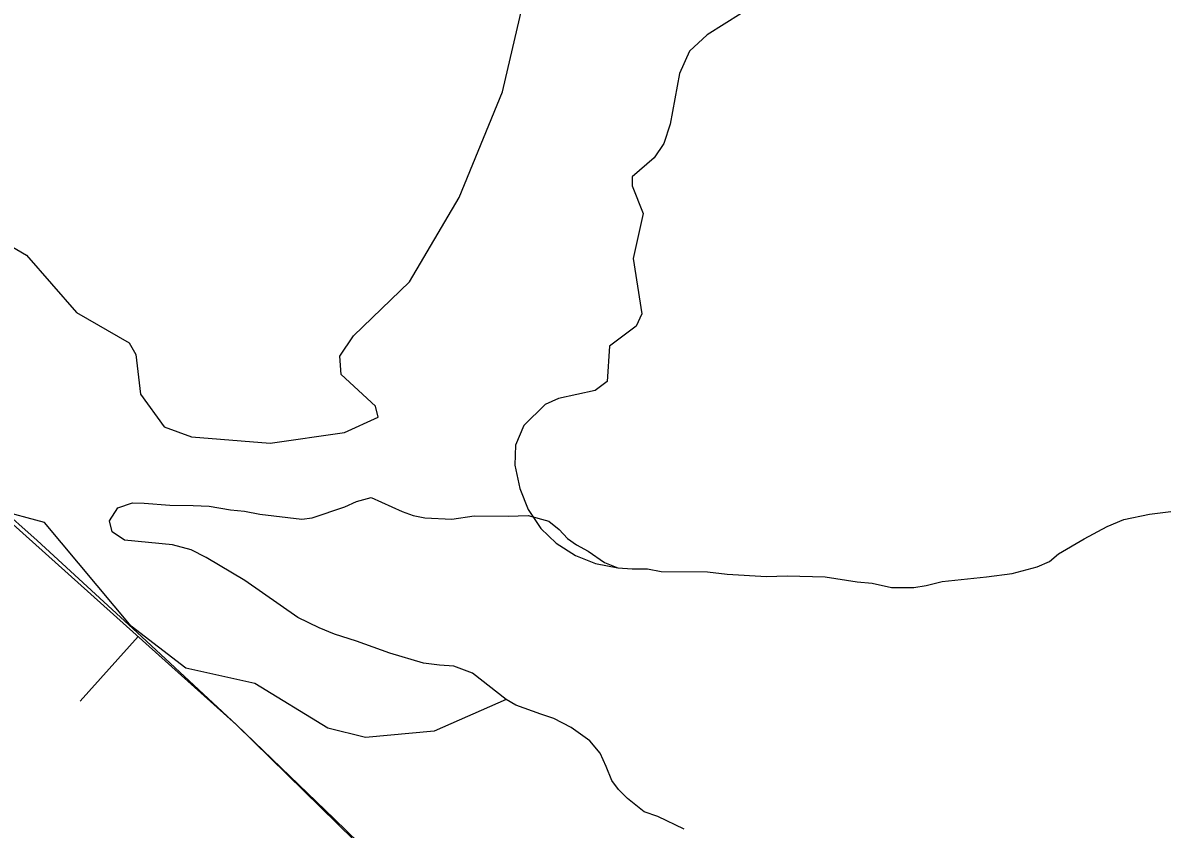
# Model space of a CAD drawing. Extents: x 3146026 to 3183936, y 897894 to 923344.
# Drawn here: x 3171772.8 to 3172101.5, y 906718.5 to 906951.1 of the extents above; entities that cross this region are included whole.
import ezdxf

# ---------------------------------------------------------------- set-up
doc = ezdxf.new("R2010")
doc.units = 0
for name, color, linetype in [('V-BORW-LINE', 7, 'Continuous'), ('V-SITE-VEGE', 7, 'Continuous'), ('V-TOPO-SHOR', 7, 'Continuous')]:
    doc.layers.add(name, color=color, linetype=linetype)

msp = doc.modelspace()

# ---------------------------------------------------------------- linework, layer by layer
at = {"layer": 'V-BORW-LINE'}
for p, q in [((3171747.52, 906827.83), (3171776.9, 906801.81)), ((3171776.9, 906801.81), (3171805.75, 906775.29)), ((3171806.06, 906774.06), (3171789.38, 906755.44)), ((3171805.75, 906775.29), (3171834.46, 906748.62)), ((3171834.46, 906748.62), (3171862.59, 906721.54)), ((3171862.59, 906721.54), (3171890.62, 906694.36))]:
    msp.add_line(p, q, dxfattribs=at)
for points in [[(3171834.46, 906748.62), (3171717.62, 906853.29)], [(3171946, 906639.3), (3171834.46, 906748.62)]]:
    msp.add_lwpolyline(points, dxfattribs=at)
at = {"layer": 'V-SITE-VEGE'}
for p, q in [((3171911.2, 906931.13), (3171918.42, 906962.25)), ((3171984.98, 906956.85), (3171970.24, 906947.63)), ((3171970.24, 906947.63), (3171965.16, 906942.89)), ((3171965.16, 906942.89), (3171962.22, 906936.44)), ((3171962.22, 906936.44), (3171959.53, 906921.87)), ((3171898.68, 906900.74), (3171911.2, 906931.13)), ((3171959.53, 906921.87), (3171957.74, 906916.3)), ((3171957.74, 906916.3), (3171954.97, 906912.1)), ((3171954.97, 906912.1), (3171948.56, 906906.66)), ((3171948.56, 906906.66), (3171948.58, 906904.05)), ((3171948.58, 906904.05), (3171951.77, 906896.06)), ((3171884.38, 906876.43), (3171898.68, 906900.74)), ((3171951.77, 906896.06), (3171948.91, 906883.08)), ((3171760.3, 906891.99), (3171773.83, 906884.06)), ((3171773.83, 906884.06), (3171788.27, 906867.58)), ((3171948.91, 906883.08), (3171951.38, 906867.15)), ((3171868.22, 906860.83), (3171884.38, 906876.43)), ((3171788.27, 906867.58), (3171803.51, 906858.82)), ((3171951.38, 906867.15), (3171949.78, 906863.59)), ((3171949.78, 906863.59), (3171942.03, 906857.83)), ((3171803.51, 906858.82), (3171805.36, 906855.41)), ((3171864.24, 906854.93), (3171868.22, 906860.83)), ((3171805.36, 906855.41), (3171806.71, 906844.02)), ((3171864.65, 906849.67), (3171864.24, 906854.93)), ((3171942.03, 906857.83), (3171941.36, 906847.65)), ((3171874.5, 906840.51), (3171864.65, 906849.67)), ((3171937.89, 906845.05), (3171927.37, 906842.71)), ((3171941.36, 906847.65), (3171937.89, 906845.05)), ((3171806.71, 906844.02), (3171813.62, 906834.55)), ((3171927.37, 906842.71), (3171923.48, 906841.02)), ((3171875.28, 906837.39), (3171874.5, 906840.51)), ((3171923.48, 906841.02), (3171917.37, 906834.96)), ((3171865.57, 906832.9), (3171875.28, 906837.39)), ((3171813.62, 906834.55), (3171821.44, 906831.71)), ((3171844.17, 906829.83), (3171865.57, 906832.9)), ((3171917.37, 906834.96), (3171914.94, 906829.3)), ((3171821.44, 906831.71), (3171844.17, 906829.83)), ((3171914.94, 906829.3), (3171914.78, 906823.48)), ((3171914.78, 906823.48), (3171916.15, 906816.79)), ((3171916.15, 906816.79), (3171918.61, 906810.72)), ((3171779.08, 906807.02), (3171749.45, 906814.91)), ((3171918.61, 906810.72), (3171922.25, 906805.28)), ((3172090.39, 906807.82), (3172097.78, 906809.38)), ((3172097.78, 906809.38), (3172103.97, 906810.14)), ((3171804.05, 906777.09), (3171779.08, 906807.02)), ((3172078.98, 906802.3), (3172085.59, 906805.85)), ((3172085.59, 906805.85), (3172090.39, 906807.82)), ((3171922.25, 906805.28), (3171926.65, 906801.03)), ((3172071.57, 906797.95), (3172078.98, 906802.3)), ((3171926.65, 906801.03), (3171932.19, 906797.49)), ((3171932.19, 906797.49), (3171938.05, 906795.14)), ((3172065.37, 906794.19), (3172068.96, 906795.77)), ((3172068.96, 906795.77), (3172071.57, 906797.95)), ((3171938.05, 906795.14), (3171944.42, 906793.87)), ((3171944.42, 906793.87), (3171948.61, 906793.64)), ((3171948.61, 906793.64), (3171953, 906793.62)), ((3171953, 906793.62), (3171956.99, 906792.8)), ((3171956.99, 906792.8), (3171970.36, 906792.73)), ((3171970.36, 906792.73), (3171975.95, 906792.09)), ((3172058.17, 906792.23), (3172065.37, 906794.19)), ((3171975.95, 906792.09), (3171987.32, 906791.43)), ((3171987.32, 906791.43), (3171993.3, 906791.6)), ((3171993.3, 906791.6), (3172004.28, 906791.34)), ((3172004.28, 906791.34), (3172013.45, 906789.89)), ((3172013.45, 906789.89), (3172017.84, 906789.47)), ((3172017.84, 906789.47), (3172023.42, 906788.24)), ((3172033.4, 906788.78), (3172038, 906789.95)), ((3172038, 906789.95), (3172050.78, 906791.28)), ((3172050.78, 906791.28), (3172058.17, 906792.23)), ((3172023.42, 906788.24), (3172029.81, 906788.2)), ((3172029.81, 906788.2), (3172033.4, 906788.78)), ((3171819.81, 906764.96), (3171804.05, 906777.09)), ((3171839.72, 906760.53), (3171819.81, 906764.96)), ((3171860.77, 906747.68), (3171839.72, 906760.53)), ((3171912.28, 906755.93), (3171891.42, 906746.75)), ((3171915.06, 906754.32), (3171912.28, 906755.93)), ((3171922.23, 906751.68), (3171915.06, 906754.32)), ((3171926.02, 906750.46), (3171922.23, 906751.68)), ((3171930.99, 906747.84), (3171926.02, 906750.46)), ((3171871.61, 906744.94), (3171860.77, 906747.68)), ((3171891.42, 906746.75), (3171871.61, 906744.94)), ((3171936.36, 906744.02), (3171930.99, 906747.84)), ((3171939.33, 906740.41), (3171936.36, 906744.02)), ((3171941.11, 906736.61), (3171939.33, 906740.41)), ((3171942.68, 906732.61), (3171941.11, 906736.61)), ((3171944.67, 906730), (3171942.68, 906732.61)), ((3171947.25, 906727.39), (3171944.67, 906730)), ((3171952.01, 906723.58), (3171947.25, 906727.39)), ((3171956, 906722.16), (3171952.01, 906723.58)), ((3171963.56, 906718.52), (3171956, 906722.16))]:
    msp.add_line(p, q, dxfattribs=at)
at = {"layer": 'V-TOPO-SHOR'}
for points in [[(3171963.56, 906718.52), (3171956, 906722.16), (3171952.01, 906723.58), (3171947.25, 906727.39), (3171944.67, 906730), (3171942.69, 906732.61), (3171941.11, 906736.61), (3171939.33, 906740.41), (3171936.36, 906744.02), (3171931, 906747.84), (3171926.02, 906750.46), (3171922.23, 906751.68), (3171915.06, 906754.32), (3171912.28, 906755.93), (3171902.55, 906763.57), (3171897.17, 906765.59), (3171892.98, 906765.81), (3171888.39, 906766.44), (3171878.63, 906769.29), (3171869.07, 906772.73), (3171862.69, 906774.76), (3171858.31, 906776.59), (3171852.14, 906779.61), (3171836.84, 906790.28), (3171825.7, 906796.92), (3171821.32, 906799.14), (3171815.94, 906800.57), (3171802.17, 906801.84), (3171798.59, 906804.26), (3171797.81, 906807.46), (3171800.23, 906811.24), (3171804.43, 906812.61), (3171807.82, 906812.59), (3171815.2, 906811.95), (3171821.99, 906811.91), (3171826.58, 906811.69), (3171832.76, 906810.65), (3171836.75, 906810.23), (3171841.13, 906809.41), (3171853.3, 906807.95), (3171856.29, 906808.33), (3171865.69, 906811.47), (3171869.09, 906813.05), (3171873.29, 906814.22), (3171882.25, 906810.18), (3171885.43, 906808.96), (3171888.82, 906808.35)], [(3171888.82, 906808.35), (3171896.6, 906807.9), (3171903, 906808.87), (3171912.78, 906808.81), (3171918.56, 906808.98), (3171924.54, 906807.35), (3171927.52, 906804.94), (3171929.9, 906802.33), (3171932.49, 906800.52), (3171935.87, 906798.71), (3171940.64, 906795.48), (3171944.42, 906793.87), (3171948.61, 906793.64), (3171953, 906793.62), (3171956.99, 906792.8), (3171970.36, 906792.73), (3171975.95, 906792.09), (3171987.32, 906791.43), (3171993.3, 906791.6), (3172004.28, 906791.34), (3172013.45, 906789.89), (3172017.84, 906789.47), (3172023.42, 906788.24), (3172029.81, 906788.2), (3172033.4, 906788.78), (3172038, 906789.95), (3172050.78, 906791.28), (3172058.17, 906792.24), (3172065.37, 906794.19), (3172068.96, 906795.77), (3172071.57, 906797.95), (3172078.98, 906802.3), (3172085.59, 906805.85), (3172090.39, 906807.82), (3172097.78, 906809.38), (3172103.97, 906810.14)]]:
    msp.add_lwpolyline(points, dxfattribs=at)

doc.saveas('drawing.dxf')
